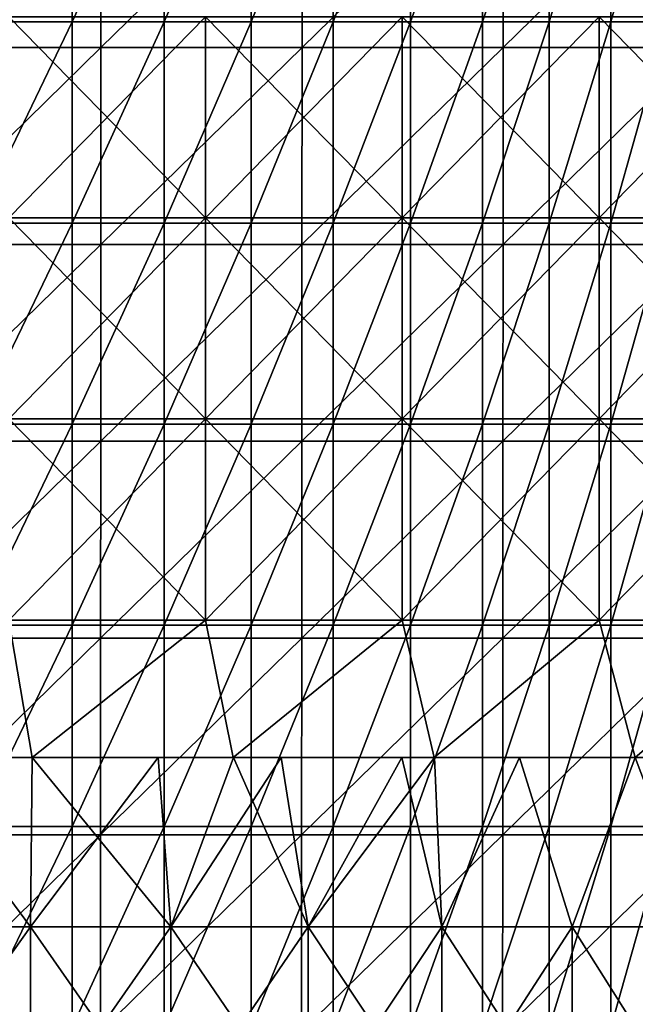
# Model space of a CAD drawing. Header units: inches. Extents: x -4.75 to 4.5, y 0 to 1.88.
# Tile 350 of 462: x 2.51 to 2.76, y 0.65 to 1.04. Entities that reach past the tile are written whole.
import ezdxf

# ---------------------------------------------------------------- set-up
doc = ezdxf.new("R2010")
doc.units = ezdxf.units.IN
doc.header["$LTSCALE"] = 101.851852
doc.header["$MEASUREMENT"] = 0
for name, color, linetype in [('11', 7, 'CONTINUOUS'), ('12', 7, 'CONTINUOUS'), ('45', 7, 'CONTINUOUS'), ('52', 7, 'CONTINUOUS'), ('53', 7, 'CONTINUOUS'), ('93', 7, 'CONTINUOUS')]:
    doc.layers.add(name, color=color, linetype=linetype)

msp = doc.modelspace()

# ---------------------------------------------------------------- linework, layer by layer
at = {"layer": '11', "color": 13, "linetype": 'Continuous', "true_color": 0xd67263}
for points in [[(2.53459, 1.0429, 1.36547), (2.49604, 1.0429, 1.43473), (2.53459, 1.12298, 1.36547), (2.53459, 1.0429, 1.36547)], [(2.53459, 1.12298, 1.36547), (2.49604, 1.0429, 1.43473), (2.49604, 1.12298, 1.43473), (2.53459, 1.12298, 1.36547)], [(2.57122, 1.0429, 1.29518), (2.53459, 1.0429, 1.36547), (2.57122, 1.12298, 1.29518), (2.57122, 1.0429, 1.29518)], [(2.57122, 1.12298, 1.29518), (2.53459, 1.0429, 1.36547), (2.53459, 1.12298, 1.36547), (2.57122, 1.12298, 1.29518)], [(2.6059, 1.0429, 1.22391), (2.57122, 1.0429, 1.29518), (2.6059, 1.12298, 1.22391), (2.6059, 1.0429, 1.22391)], [(2.6059, 1.12298, 1.22391), (2.57122, 1.0429, 1.29518), (2.57122, 1.12298, 1.29518), (2.6059, 1.12298, 1.22391)], [(2.6386, 1.0429, 1.15171), (2.6059, 1.0429, 1.22391), (2.6386, 1.12298, 1.15171), (2.6386, 1.0429, 1.15171)], [(2.6386, 1.12298, 1.15171), (2.6059, 1.0429, 1.22391), (2.6059, 1.12298, 1.22391), (2.6386, 1.12298, 1.15171)], [(2.66931, 1.0429, 1.07863), (2.6386, 1.0429, 1.15171), (2.66931, 1.12298, 1.07863), (2.66931, 1.0429, 1.07863)], [(2.66931, 1.12298, 1.07863), (2.6386, 1.0429, 1.15171), (2.6386, 1.12298, 1.15171), (2.66931, 1.12298, 1.07863)], [(2.69799, 1.0429, 1.00474), (2.66931, 1.0429, 1.07863), (2.69799, 1.12298, 1.00474), (2.69799, 1.0429, 1.00474)], [(2.69799, 1.12298, 1.00474), (2.66931, 1.0429, 1.07863), (2.66931, 1.12298, 1.07863), (2.69799, 1.12298, 1.00474)], [(2.72462, 1.0429, 0.93009), (2.69799, 1.0429, 1.00474), (2.72462, 1.12298, 0.93009), (2.72462, 1.0429, 0.93009)], [(2.72462, 1.12298, 0.93009), (2.69799, 1.0429, 1.00474), (2.69799, 1.12298, 1.00474), (2.72462, 1.12298, 0.93009)], [(2.7492, 1.0429, 0.85473), (2.72462, 1.0429, 0.93009), (2.7492, 1.12298, 0.85473), (2.7492, 1.0429, 0.85473)], [(2.7492, 1.12298, 0.85473), (2.72462, 1.0429, 0.93009), (2.72462, 1.12298, 0.93009), (2.7492, 1.12298, 0.85473)], [(2.77168, 1.0429, 0.77872), (2.7492, 1.0429, 0.85473), (2.77168, 1.12298, 0.77872), (2.77168, 1.0429, 0.77872)], [(2.77168, 1.12298, 0.77872), (2.7492, 1.0429, 0.85473), (2.7492, 1.12298, 0.85473), (2.77168, 1.12298, 0.77872)], [(2.53459, 0.96282, 1.36547), (2.49604, 0.96282, 1.43473), (2.53459, 1.0429, 1.36547), (2.53459, 0.96282, 1.36547)], [(2.53459, 1.0429, 1.36547), (2.49604, 0.96282, 1.43473), (2.49604, 1.0429, 1.43473), (2.53459, 1.0429, 1.36547)], [(2.57122, 0.96282, 1.29518), (2.53459, 0.96282, 1.36547), (2.57122, 1.0429, 1.29518), (2.57122, 0.96282, 1.29518)], [(2.57122, 1.0429, 1.29518), (2.53459, 0.96282, 1.36547), (2.53459, 1.0429, 1.36547), (2.57122, 1.0429, 1.29518)], [(2.6059, 0.96282, 1.22391), (2.57122, 0.96282, 1.29518), (2.6059, 1.0429, 1.22391), (2.6059, 0.96282, 1.22391)], [(2.6059, 1.0429, 1.22391), (2.57122, 0.96282, 1.29518), (2.57122, 1.0429, 1.29518), (2.6059, 1.0429, 1.22391)], [(2.6386, 0.96282, 1.15171), (2.6059, 0.96282, 1.22391), (2.6386, 1.0429, 1.15171), (2.6386, 0.96282, 1.15171)], [(2.6386, 1.0429, 1.15171), (2.6059, 0.96282, 1.22391), (2.6059, 1.0429, 1.22391), (2.6386, 1.0429, 1.15171)], [(2.66931, 0.96282, 1.07863), (2.6386, 0.96282, 1.15171), (2.66931, 1.0429, 1.07863), (2.66931, 0.96282, 1.07863)], [(2.66931, 1.0429, 1.07863), (2.6386, 0.96282, 1.15171), (2.6386, 1.0429, 1.15171), (2.66931, 1.0429, 1.07863)], [(2.69799, 0.96282, 1.00474), (2.66931, 0.96282, 1.07863), (2.69799, 1.0429, 1.00474), (2.69799, 0.96282, 1.00474)], [(2.69799, 1.0429, 1.00474), (2.66931, 0.96282, 1.07863), (2.66931, 1.0429, 1.07863), (2.69799, 1.0429, 1.00474)], [(2.72462, 0.96282, 0.93009), (2.69799, 0.96282, 1.00474), (2.72462, 1.0429, 0.93009), (2.72462, 0.96282, 0.93009)], [(2.72462, 1.0429, 0.93009), (2.69799, 0.96282, 1.00474), (2.69799, 1.0429, 1.00474), (2.72462, 1.0429, 0.93009)], [(2.7492, 0.96282, 0.85473), (2.72462, 0.96282, 0.93009), (2.7492, 1.0429, 0.85473), (2.7492, 0.96282, 0.85473)], [(2.7492, 1.0429, 0.85473), (2.72462, 0.96282, 0.93009), (2.72462, 1.0429, 0.93009), (2.7492, 1.0429, 0.85473)], [(2.77168, 0.96282, 0.77872), (2.7492, 0.96282, 0.85473), (2.77168, 1.0429, 0.77872), (2.77168, 0.96282, 0.77872)], [(2.77168, 1.0429, 0.77872), (2.7492, 0.96282, 0.85473), (2.7492, 1.0429, 0.85473), (2.77168, 1.0429, 0.77872)], [(2.53459, 0.88274, 1.36547), (2.49604, 0.88274, 1.43473), (2.53459, 0.96282, 1.36547), (2.53459, 0.88274, 1.36547)], [(2.53459, 0.96282, 1.36547), (2.49604, 0.88274, 1.43473), (2.49604, 0.96282, 1.43473), (2.53459, 0.96282, 1.36547)], [(2.57122, 0.88274, 1.29518), (2.53459, 0.88274, 1.36547), (2.57122, 0.96282, 1.29518), (2.57122, 0.88274, 1.29518)], [(2.57122, 0.96282, 1.29518), (2.53459, 0.88274, 1.36547), (2.53459, 0.96282, 1.36547), (2.57122, 0.96282, 1.29518)], [(2.6059, 0.88274, 1.22391), (2.57122, 0.88274, 1.29518), (2.6059, 0.96282, 1.22391), (2.6059, 0.88274, 1.22391)], [(2.6059, 0.96282, 1.22391), (2.57122, 0.88274, 1.29518), (2.57122, 0.96282, 1.29518), (2.6059, 0.96282, 1.22391)], [(2.6386, 0.88274, 1.15171), (2.6059, 0.88274, 1.22391), (2.6386, 0.96282, 1.15171), (2.6386, 0.88274, 1.15171)], [(2.6386, 0.96282, 1.15171), (2.6059, 0.88274, 1.22391), (2.6059, 0.96282, 1.22391), (2.6386, 0.96282, 1.15171)], [(2.66931, 0.88274, 1.07863), (2.6386, 0.88274, 1.15171), (2.66931, 0.96282, 1.07863), (2.66931, 0.88274, 1.07863)], [(2.66931, 0.96282, 1.07863), (2.6386, 0.88274, 1.15171), (2.6386, 0.96282, 1.15171), (2.66931, 0.96282, 1.07863)], [(2.69799, 0.88274, 1.00474), (2.66931, 0.88274, 1.07863), (2.69799, 0.96282, 1.00474), (2.69799, 0.88274, 1.00474)], [(2.69799, 0.96282, 1.00474), (2.66931, 0.88274, 1.07863), (2.66931, 0.96282, 1.07863), (2.69799, 0.96282, 1.00474)], [(2.72462, 0.88274, 0.93009), (2.69799, 0.88274, 1.00474), (2.72462, 0.96282, 0.93009), (2.72462, 0.88274, 0.93009)], [(2.72462, 0.96282, 0.93009), (2.69799, 0.88274, 1.00474), (2.69799, 0.96282, 1.00474), (2.72462, 0.96282, 0.93009)], [(2.7492, 0.88274, 0.85473), (2.72462, 0.88274, 0.93009), (2.7492, 0.96282, 0.85473), (2.7492, 0.88274, 0.85473)], [(2.7492, 0.96282, 0.85473), (2.72462, 0.88274, 0.93009), (2.72462, 0.96282, 0.93009), (2.7492, 0.96282, 0.85473)], [(2.77168, 0.88274, 0.77872), (2.7492, 0.88274, 0.85473), (2.77168, 0.96282, 0.77872), (2.77168, 0.88274, 0.77872)], [(2.77168, 0.96282, 0.77872), (2.7492, 0.88274, 0.85473), (2.7492, 0.96282, 0.85473), (2.77168, 0.96282, 0.77872)], [(2.53459, 0.80266, 1.36547), (2.49604, 0.80266, 1.43473), (2.53459, 0.88274, 1.36547), (2.53459, 0.80266, 1.36547)], [(2.53459, 0.88274, 1.36547), (2.49604, 0.80266, 1.43473), (2.49604, 0.88274, 1.43473), (2.53459, 0.88274, 1.36547)], [(2.57122, 0.80266, 1.29518), (2.53459, 0.80266, 1.36547), (2.57122, 0.88274, 1.29518), (2.57122, 0.80266, 1.29518)], [(2.57122, 0.88274, 1.29518), (2.53459, 0.80266, 1.36547), (2.53459, 0.88274, 1.36547), (2.57122, 0.88274, 1.29518)], [(2.6059, 0.80266, 1.22391), (2.57122, 0.80266, 1.29518), (2.6059, 0.88274, 1.22391), (2.6059, 0.80266, 1.22391)], [(2.6059, 0.88274, 1.22391), (2.57122, 0.80266, 1.29518), (2.57122, 0.88274, 1.29518), (2.6059, 0.88274, 1.22391)], [(2.6386, 0.80266, 1.15171), (2.6059, 0.80266, 1.22391), (2.6386, 0.88274, 1.15171), (2.6386, 0.80266, 1.15171)], [(2.6386, 0.88274, 1.15171), (2.6059, 0.80266, 1.22391), (2.6059, 0.88274, 1.22391), (2.6386, 0.88274, 1.15171)], [(2.66931, 0.80266, 1.07863), (2.6386, 0.80266, 1.15171), (2.66931, 0.88274, 1.07863), (2.66931, 0.80266, 1.07863)], [(2.66931, 0.88274, 1.07863), (2.6386, 0.80266, 1.15171), (2.6386, 0.88274, 1.15171), (2.66931, 0.88274, 1.07863)], [(2.69799, 0.80266, 1.00474), (2.66931, 0.80266, 1.07863), (2.69799, 0.88274, 1.00474), (2.69799, 0.80266, 1.00474)], [(2.69799, 0.88274, 1.00474), (2.66931, 0.80266, 1.07863), (2.66931, 0.88274, 1.07863), (2.69799, 0.88274, 1.00474)], [(2.72462, 0.80266, 0.93009), (2.69799, 0.80266, 1.00474), (2.72462, 0.88274, 0.93009), (2.72462, 0.80266, 0.93009)], [(2.72462, 0.88274, 0.93009), (2.69799, 0.80266, 1.00474), (2.69799, 0.88274, 1.00474), (2.72462, 0.88274, 0.93009)], [(2.7492, 0.80266, 0.85473), (2.72462, 0.80266, 0.93009), (2.7492, 0.88274, 0.85473), (2.7492, 0.80266, 0.85473)], [(2.7492, 0.88274, 0.85473), (2.72462, 0.80266, 0.93009), (2.72462, 0.88274, 0.93009), (2.7492, 0.88274, 0.85473)], [(2.77168, 0.80266, 0.77872), (2.7492, 0.80266, 0.85473), (2.77168, 0.88274, 0.77872), (2.77168, 0.80266, 0.77872)], [(2.77168, 0.88274, 0.77872), (2.7492, 0.80266, 0.85473), (2.7492, 0.88274, 0.85473), (2.77168, 0.88274, 0.77872)], [(2.53459, 0.72258, 1.36547), (2.49604, 0.72258, 1.43473), (2.53459, 0.80266, 1.36547), (2.53459, 0.72258, 1.36547)], [(2.53459, 0.80266, 1.36547), (2.49604, 0.72258, 1.43473), (2.49604, 0.80266, 1.43473), (2.53459, 0.80266, 1.36547)], [(2.57122, 0.72258, 1.29518), (2.53459, 0.72258, 1.36547), (2.57122, 0.80266, 1.29518), (2.57122, 0.72258, 1.29518)], [(2.57122, 0.80266, 1.29518), (2.53459, 0.72258, 1.36547), (2.53459, 0.80266, 1.36547), (2.57122, 0.80266, 1.29518)], [(2.6059, 0.72258, 1.22391), (2.57122, 0.72258, 1.29518), (2.6059, 0.80266, 1.22391), (2.6059, 0.72258, 1.22391)], [(2.6059, 0.80266, 1.22391), (2.57122, 0.72258, 1.29518), (2.57122, 0.80266, 1.29518), (2.6059, 0.80266, 1.22391)], [(2.6386, 0.72258, 1.15171), (2.6059, 0.72258, 1.22391), (2.6386, 0.80266, 1.15171), (2.6386, 0.72258, 1.15171)], [(2.6386, 0.80266, 1.15171), (2.6059, 0.72258, 1.22391), (2.6059, 0.80266, 1.22391), (2.6386, 0.80266, 1.15171)], [(2.66931, 0.72258, 1.07863), (2.6386, 0.72258, 1.15171), (2.66931, 0.80266, 1.07863), (2.66931, 0.72258, 1.07863)], [(2.66931, 0.80266, 1.07863), (2.6386, 0.72258, 1.15171), (2.6386, 0.80266, 1.15171), (2.66931, 0.80266, 1.07863)], [(2.69799, 0.72258, 1.00474), (2.66931, 0.72258, 1.07863), (2.69799, 0.80266, 1.00474), (2.69799, 0.72258, 1.00474)], [(2.69799, 0.80266, 1.00474), (2.66931, 0.72258, 1.07863), (2.66931, 0.80266, 1.07863), (2.69799, 0.80266, 1.00474)], [(2.72462, 0.72258, 0.93009), (2.69799, 0.72258, 1.00474), (2.72462, 0.80266, 0.93009), (2.72462, 0.72258, 0.93009)], [(2.72462, 0.80266, 0.93009), (2.69799, 0.72258, 1.00474), (2.69799, 0.80266, 1.00474), (2.72462, 0.80266, 0.93009)], [(2.7492, 0.72258, 0.85473), (2.72462, 0.72258, 0.93009), (2.7492, 0.80266, 0.85473), (2.7492, 0.72258, 0.85473)], [(2.7492, 0.80266, 0.85473), (2.72462, 0.72258, 0.93009), (2.72462, 0.80266, 0.93009), (2.7492, 0.80266, 0.85473)], [(2.77168, 0.72258, 0.77872), (2.7492, 0.72258, 0.85473), (2.77168, 0.80266, 0.77872), (2.77168, 0.72258, 0.77872)], [(2.77168, 0.80266, 0.77872), (2.7492, 0.72258, 0.85473), (2.7492, 0.80266, 0.85473), (2.77168, 0.80266, 0.77872)], [(2.53459, 0.6425, 1.36547), (2.49604, 0.6425, 1.43473), (2.53459, 0.72258, 1.36547), (2.53459, 0.6425, 1.36547)], [(2.53459, 0.72258, 1.36547), (2.49604, 0.6425, 1.43473), (2.49604, 0.72258, 1.43473), (2.53459, 0.72258, 1.36547)], [(2.57122, 0.6425, 1.29518), (2.53459, 0.6425, 1.36547), (2.57122, 0.72258, 1.29518), (2.57122, 0.6425, 1.29518)], [(2.57122, 0.72258, 1.29518), (2.53459, 0.6425, 1.36547), (2.53459, 0.72258, 1.36547), (2.57122, 0.72258, 1.29518)], [(2.6059, 0.6425, 1.22391), (2.57122, 0.6425, 1.29518), (2.6059, 0.72258, 1.22391), (2.6059, 0.6425, 1.22391)], [(2.6059, 0.72258, 1.22391), (2.57122, 0.6425, 1.29518), (2.57122, 0.72258, 1.29518), (2.6059, 0.72258, 1.22391)], [(2.6386, 0.6425, 1.15171), (2.6059, 0.6425, 1.22391), (2.6386, 0.72258, 1.15171), (2.6386, 0.6425, 1.15171)], [(2.6386, 0.72258, 1.15171), (2.6059, 0.6425, 1.22391), (2.6059, 0.72258, 1.22391), (2.6386, 0.72258, 1.15171)], [(2.66931, 0.6425, 1.07863), (2.6386, 0.6425, 1.15171), (2.66931, 0.72258, 1.07863), (2.66931, 0.6425, 1.07863)], [(2.66931, 0.72258, 1.07863), (2.6386, 0.6425, 1.15171), (2.6386, 0.72258, 1.15171), (2.66931, 0.72258, 1.07863)], [(2.69799, 0.6425, 1.00474), (2.66931, 0.6425, 1.07863), (2.69799, 0.72258, 1.00474), (2.69799, 0.6425, 1.00474)], [(2.69799, 0.72258, 1.00474), (2.66931, 0.6425, 1.07863), (2.66931, 0.72258, 1.07863), (2.69799, 0.72258, 1.00474)], [(2.72462, 0.6425, 0.93009), (2.69799, 0.6425, 1.00474), (2.72462, 0.72258, 0.93009), (2.72462, 0.6425, 0.93009)], [(2.72462, 0.72258, 0.93009), (2.69799, 0.6425, 1.00474), (2.69799, 0.72258, 1.00474), (2.72462, 0.72258, 0.93009)], [(2.7492, 0.6425, 0.85473), (2.72462, 0.6425, 0.93009), (2.7492, 0.72258, 0.85473), (2.7492, 0.6425, 0.85473)], [(2.7492, 0.72258, 0.85473), (2.72462, 0.6425, 0.93009), (2.72462, 0.72258, 0.93009), (2.7492, 0.72258, 0.85473)], [(2.77168, 0.6425, 0.77872), (2.7492, 0.6425, 0.85473), (2.77168, 0.72258, 0.77872), (2.77168, 0.6425, 0.77872)], [(2.77168, 0.72258, 0.77872), (2.7492, 0.6425, 0.85473), (2.7492, 0.72258, 0.85473), (2.77168, 0.72258, 0.77872)]]:
    msp.add_3dface(points, dxfattribs=at)
at = {"layer": '12', "color": 13, "linetype": 'Continuous', "true_color": 0xd67263}
for points in [[(2.51808, 0.68254, 2.52005), (2.46815, 0.75, 2.56897), (2.46091, 0.68254, 2.57591), (2.51808, 0.68254, 2.52005)], [(2.51808, 0.68254, -2.52005), (2.46091, 0.68254, -2.57591), (2.46815, 0.75, -2.56897), (2.51808, 0.68254, -2.52005)], [(2.51866, 0.75, 2.51948), (2.46815, 0.75, 2.56897), (2.51808, 0.68254, 2.52005), (2.51866, 0.75, 2.51948)], [(2.51866, 0.75, -2.51948), (2.51808, 0.68254, -2.52005), (2.46815, 0.75, -2.56897), (2.51866, 0.75, -2.51948)], [(2.57398, 0.68254, 2.46293), (2.51866, 0.75, 2.51948), (2.51808, 0.68254, 2.52005), (2.57398, 0.68254, 2.46293)], [(2.57398, 0.68254, -2.46293), (2.51808, 0.68254, -2.52005), (2.56895, 0.75, -2.46817), (2.57398, 0.68254, -2.46293)], [(2.56895, 0.75, -2.46817), (2.51808, 0.68254, -2.52005), (2.51866, 0.75, -2.51948), (2.56895, 0.75, -2.46817)], [(2.56895, 0.75, 2.46817), (2.51866, 0.75, 2.51948), (2.57398, 0.68254, 2.46293), (2.56895, 0.75, 2.46817)], [(2.59885, 0.75, 2.43666), (2.56895, 0.75, 2.46817), (2.57398, 0.68254, 2.46293), (2.59885, 0.75, 2.43666)], [(2.59885, 0.75, -2.43666), (2.57398, 0.68254, -2.46293), (2.56895, 0.75, -2.46817), (2.59885, 0.75, -2.43666)], [(2.62859, 0.68254, 2.40456), (2.59885, 0.75, 2.43666), (2.57398, 0.68254, 2.46293), (2.62859, 0.68254, 2.40456)], [(2.62859, 0.68254, -2.40456), (2.57398, 0.68254, -2.46293), (2.61792, 0.75, -2.41615), (2.62859, 0.68254, -2.40456)], [(2.61792, 0.75, -2.41615), (2.57398, 0.68254, -2.46293), (2.59885, 0.75, -2.43666), (2.61792, 0.75, -2.41615)], [(2.61792, 0.75, 2.41615), (2.59885, 0.75, 2.43666), (2.62859, 0.68254, 2.40456), (2.61792, 0.75, 2.41615)], [(2.66589, 0.75, 2.36311), (2.61792, 0.75, 2.41615), (2.62859, 0.68254, 2.40456), (2.66589, 0.75, 2.36311)], [(2.66589, 0.75, -2.36311), (2.62859, 0.68254, -2.40456), (2.61792, 0.75, -2.41615), (2.66589, 0.75, -2.36311)], [(2.68187, 0.68254, 2.34499), (2.66589, 0.75, 2.36311), (2.62859, 0.68254, 2.40456), (2.68187, 0.68254, 2.34499)], [(2.68187, 0.68254, -2.34499), (2.62859, 0.68254, -2.40456), (2.67892, 0.75, -2.34832), (2.68187, 0.68254, -2.34499)], [(2.67892, 0.75, -2.34832), (2.62859, 0.68254, -2.40456), (2.66589, 0.75, -2.36311), (2.67892, 0.75, -2.34832)], [(2.67892, 0.75, 2.34832), (2.66589, 0.75, 2.36311), (2.68187, 0.68254, 2.34499), (2.67892, 0.75, 2.34832)], [(2.7128, 0.75, 2.30911), (2.67892, 0.75, 2.34832), (2.68187, 0.68254, 2.34499), (2.7128, 0.75, 2.30911)], [(2.7128, 0.75, -2.30911), (2.68187, 0.68254, -2.34499), (2.67892, 0.75, -2.34832), (2.7128, 0.75, -2.30911)], [(2.73381, 0.68254, 2.28423), (2.7128, 0.75, 2.30911), (2.68187, 0.68254, 2.34499), (2.73381, 0.68254, 2.28423)], [(2.73381, 0.68254, -2.28423), (2.68187, 0.68254, -2.34499), (2.7128, 0.75, -2.30911), (2.73381, 0.68254, -2.28423)], [(2.7589, 0.75, 2.25384), (2.7128, 0.75, 2.30911), (2.73381, 0.68254, 2.28423), (2.7589, 0.75, 2.25384)], [(2.7589, 0.75, -2.25384), (2.73381, 0.68254, -2.28423), (2.7128, 0.75, -2.30911), (2.7589, 0.75, -2.25384)], [(2.78436, 0.68254, 2.22232), (2.7589, 0.75, 2.25384), (2.73381, 0.68254, 2.28423), (2.78436, 0.68254, 2.22232)], [(2.78436, 0.68254, -2.22232), (2.73381, 0.68254, -2.28423), (2.7589, 0.75, -2.25384), (2.78436, 0.68254, -2.22232)], [(2.51808, 0.68254, 2.52005), (2.46091, 0.68254, 2.57591), (2.51808, 0.60246, 2.52005), (2.51808, 0.68254, 2.52005)], [(2.51808, 0.60246, 2.52005), (2.46091, 0.68254, 2.57591), (2.46091, 0.60246, 2.57591), (2.51808, 0.60246, 2.52005)], [(2.46091, 0.68254, -2.57591), (2.51808, 0.68254, -2.52005), (2.46091, 0.60246, -2.57591), (2.46091, 0.68254, -2.57591)], [(2.46091, 0.60246, -2.57591), (2.51808, 0.68254, -2.52005), (2.51808, 0.60246, -2.52005), (2.46091, 0.60246, -2.57591)], [(2.57398, 0.68254, 2.46293), (2.51808, 0.68254, 2.52005), (2.57398, 0.60246, 2.46293), (2.57398, 0.68254, 2.46293)], [(2.57398, 0.60246, 2.46293), (2.51808, 0.68254, 2.52005), (2.51808, 0.60246, 2.52005), (2.57398, 0.60246, 2.46293)], [(2.51808, 0.68254, -2.52005), (2.57398, 0.68254, -2.46293), (2.51808, 0.60246, -2.52005), (2.51808, 0.68254, -2.52005)], [(2.51808, 0.60246, -2.52005), (2.57398, 0.68254, -2.46293), (2.57398, 0.60246, -2.46293), (2.51808, 0.60246, -2.52005)], [(2.62859, 0.68254, 2.40456), (2.57398, 0.68254, 2.46293), (2.62859, 0.60246, 2.40456), (2.62859, 0.68254, 2.40456)], [(2.62859, 0.60246, 2.40456), (2.57398, 0.68254, 2.46293), (2.57398, 0.60246, 2.46293), (2.62859, 0.60246, 2.40456)], [(2.57398, 0.68254, -2.46293), (2.62859, 0.68254, -2.40456), (2.57398, 0.60246, -2.46293), (2.57398, 0.68254, -2.46293)], [(2.57398, 0.60246, -2.46293), (2.62859, 0.68254, -2.40456), (2.62859, 0.60246, -2.40456), (2.57398, 0.60246, -2.46293)], [(2.68187, 0.68254, 2.34499), (2.62859, 0.68254, 2.40456), (2.68187, 0.60246, 2.34499), (2.68187, 0.68254, 2.34499)], [(2.68187, 0.60246, 2.34499), (2.62859, 0.68254, 2.40456), (2.62859, 0.60246, 2.40456), (2.68187, 0.60246, 2.34499)], [(2.62859, 0.68254, -2.40456), (2.68187, 0.68254, -2.34499), (2.62859, 0.60246, -2.40456), (2.62859, 0.68254, -2.40456)], [(2.62859, 0.60246, -2.40456), (2.68187, 0.68254, -2.34499), (2.68187, 0.60246, -2.34499), (2.62859, 0.60246, -2.40456)], [(2.73381, 0.68254, 2.28423), (2.68187, 0.68254, 2.34499), (2.73381, 0.60246, 2.28423), (2.73381, 0.68254, 2.28423)], [(2.73381, 0.60246, 2.28423), (2.68187, 0.68254, 2.34499), (2.68187, 0.60246, 2.34499), (2.73381, 0.60246, 2.28423)], [(2.68187, 0.68254, -2.34499), (2.73381, 0.68254, -2.28423), (2.68187, 0.60246, -2.34499), (2.68187, 0.68254, -2.34499)], [(2.68187, 0.60246, -2.34499), (2.73381, 0.68254, -2.28423), (2.73381, 0.60246, -2.28423), (2.68187, 0.60246, -2.34499)], [(2.78436, 0.68254, 2.22232), (2.73381, 0.68254, 2.28423), (2.78436, 0.60246, 2.22232), (2.78436, 0.68254, 2.22232)], [(2.78436, 0.60246, 2.22232), (2.73381, 0.68254, 2.28423), (2.73381, 0.60246, 2.28423), (2.78436, 0.60246, 2.22232)], [(2.73381, 0.68254, -2.28423), (2.78436, 0.68254, -2.22232), (2.73381, 0.60246, -2.28423), (2.73381, 0.68254, -2.28423)], [(2.73381, 0.60246, -2.28423), (2.78436, 0.68254, -2.22232), (2.78436, 0.60246, -2.22232), (2.73381, 0.60246, -2.28423)]]:
    msp.add_3dface(points, dxfattribs=at)
at = {"layer": '45', "color": 13, "linetype": 'Continuous', "true_color": 0xd67263}
for points in [[(2.4387, 0.75, 2.59694), (2.51866, 0.75, 2.67316), (2.43858, 0.75, 2.67341), (2.4387, 0.75, 2.59694)], [(2.4387, 0.75, -2.59694), (2.43858, 0.75, -2.67341), (2.51866, 0.75, -2.67316), (2.4387, 0.75, -2.59694)], [(2.51866, 0.75, 2.67316), (2.51866, 0.75, 2.75), (2.43858, 0.75, 2.67341), (2.51866, 0.75, 2.67316)], [(2.43858, 0.75, 2.67341), (2.51866, 0.75, 2.75), (2.43858, 0.75, 2.75), (2.43858, 0.75, 2.67341)], [(2.43858, 0.75, -2.67341), (2.43858, 0.75, -2.75), (2.51866, 0.75, -2.67316), (2.43858, 0.75, -2.67341)], [(2.43858, 0.75, -2.75), (2.51866, 0.75, -2.75), (2.51866, 0.75, -2.67316), (2.43858, 0.75, -2.75)], [(2.4387, 0.75, 2.59694), (2.46815, 0.75, 2.56897), (2.51866, 0.75, 2.59631), (2.4387, 0.75, 2.59694)], [(2.4387, 0.75, 2.59694), (2.51866, 0.75, 2.59631), (2.51866, 0.75, 2.67316), (2.4387, 0.75, 2.59694)], [(2.46815, 0.75, -2.56897), (2.4387, 0.75, -2.59694), (2.51866, 0.75, -2.59631), (2.46815, 0.75, -2.56897)], [(2.51866, 0.75, -2.59631), (2.4387, 0.75, -2.59694), (2.51866, 0.75, -2.67316), (2.51866, 0.75, -2.59631)], [(2.46815, 0.75, 2.56897), (2.51866, 0.75, 2.51948), (2.51866, 0.75, 2.59631), (2.46815, 0.75, 2.56897)], [(2.51866, 0.75, -2.51948), (2.46815, 0.75, -2.56897), (2.51866, 0.75, -2.59631), (2.51866, 0.75, -2.51948)], [(2.51866, 0.75, 2.51948), (2.56895, 0.75, 2.46817), (2.59874, 0.75, 2.5149), (2.51866, 0.75, 2.51948)], [(2.51866, 0.75, 2.51948), (2.59874, 0.75, 2.5149), (2.59874, 0.75, 2.59327), (2.51866, 0.75, 2.51948)], [(2.51866, 0.75, 2.51948), (2.59874, 0.75, 2.59327), (2.51866, 0.75, 2.59631), (2.51866, 0.75, 2.51948)], [(2.56895, 0.75, -2.46817), (2.51866, 0.75, -2.51948), (2.59874, 0.75, -2.5149), (2.56895, 0.75, -2.46817)], [(2.51866, 0.75, -2.51948), (2.51866, 0.75, -2.59631), (2.59874, 0.75, -2.59327), (2.51866, 0.75, -2.51948)], [(2.59874, 0.75, -2.5149), (2.51866, 0.75, -2.51948), (2.59874, 0.75, -2.59327), (2.59874, 0.75, -2.5149)], [(2.59874, 0.75, 2.59327), (2.59874, 0.75, 2.67163), (2.51866, 0.75, 2.59631), (2.59874, 0.75, 2.59327)], [(2.59874, 0.75, 2.67163), (2.59874, 0.75, 2.75), (2.51866, 0.75, 2.67316), (2.59874, 0.75, 2.67163)], [(2.51866, 0.75, 2.59631), (2.59874, 0.75, 2.67163), (2.51866, 0.75, 2.67316), (2.51866, 0.75, 2.59631)], [(2.51866, 0.75, 2.67316), (2.59874, 0.75, 2.75), (2.51866, 0.75, 2.75), (2.51866, 0.75, 2.67316)], [(2.51866, 0.75, -2.67316), (2.51866, 0.75, -2.75), (2.59874, 0.75, -2.67163), (2.51866, 0.75, -2.67316)], [(2.51866, 0.75, -2.75), (2.59874, 0.75, -2.75), (2.59874, 0.75, -2.67163), (2.51866, 0.75, -2.75)], [(2.51866, 0.75, -2.59631), (2.51866, 0.75, -2.67316), (2.59874, 0.75, -2.67163), (2.51866, 0.75, -2.59631)], [(2.59874, 0.75, -2.59327), (2.51866, 0.75, -2.59631), (2.59874, 0.75, -2.67163), (2.59874, 0.75, -2.59327)], [(2.56895, 0.75, 2.46817), (2.59885, 0.75, 2.43666), (2.59874, 0.75, 2.5149), (2.56895, 0.75, 2.46817)], [(2.59885, 0.75, -2.43666), (2.56895, 0.75, -2.46817), (2.59874, 0.75, -2.5149), (2.59885, 0.75, -2.43666)], [(2.59885, 0.75, 2.43666), (2.67882, 0.75, 2.48215), (2.59874, 0.75, 2.5149), (2.59885, 0.75, 2.43666)], [(2.59885, 0.75, -2.43666), (2.59874, 0.75, -2.5149), (2.67882, 0.75, -2.48215), (2.59885, 0.75, -2.43666)], [(2.67882, 0.75, 2.48215), (2.67882, 0.75, 2.54912), (2.59874, 0.75, 2.5149), (2.67882, 0.75, 2.48215)], [(2.67882, 0.75, 2.54912), (2.67882, 0.75, 2.61608), (2.59874, 0.75, 2.59327), (2.67882, 0.75, 2.54912)], [(2.59874, 0.75, 2.5149), (2.67882, 0.75, 2.54912), (2.59874, 0.75, 2.59327), (2.59874, 0.75, 2.5149)], [(2.67882, 0.75, 2.61608), (2.67882, 0.75, 2.68304), (2.59874, 0.75, 2.67163), (2.67882, 0.75, 2.61608)], [(2.59874, 0.75, 2.59327), (2.67882, 0.75, 2.61608), (2.59874, 0.75, 2.67163), (2.59874, 0.75, 2.59327)], [(2.67882, 0.75, 2.68304), (2.67882, 0.75, 2.75), (2.59874, 0.75, 2.67163), (2.67882, 0.75, 2.68304)], [(2.59874, 0.75, 2.67163), (2.67882, 0.75, 2.75), (2.59874, 0.75, 2.75), (2.59874, 0.75, 2.67163)], [(2.59874, 0.75, -2.67163), (2.59874, 0.75, -2.75), (2.67882, 0.75, -2.68304), (2.59874, 0.75, -2.67163)], [(2.59874, 0.75, -2.75), (2.67882, 0.75, -2.75), (2.67882, 0.75, -2.68304), (2.59874, 0.75, -2.75)], [(2.59874, 0.75, -2.5149), (2.59874, 0.75, -2.59327), (2.67882, 0.75, -2.54912), (2.59874, 0.75, -2.5149)], [(2.67882, 0.75, -2.48215), (2.59874, 0.75, -2.5149), (2.67882, 0.75, -2.54912), (2.67882, 0.75, -2.48215)], [(2.59874, 0.75, -2.59327), (2.59874, 0.75, -2.67163), (2.67882, 0.75, -2.61608), (2.59874, 0.75, -2.59327)], [(2.67882, 0.75, -2.54912), (2.59874, 0.75, -2.59327), (2.67882, 0.75, -2.61608), (2.67882, 0.75, -2.54912)], [(2.67882, 0.75, -2.61608), (2.59874, 0.75, -2.67163), (2.67882, 0.75, -2.68304), (2.67882, 0.75, -2.61608)], [(2.59885, 0.75, 2.43666), (2.61792, 0.75, 2.41615), (2.67882, 0.75, 2.48215), (2.59885, 0.75, 2.43666)], [(2.61792, 0.75, -2.41615), (2.59885, 0.75, -2.43666), (2.67882, 0.75, -2.41519), (2.61792, 0.75, -2.41615)], [(2.67882, 0.75, -2.41519), (2.59885, 0.75, -2.43666), (2.67882, 0.75, -2.48215), (2.67882, 0.75, -2.41519)], [(2.61792, 0.75, 2.41615), (2.66589, 0.75, 2.36311), (2.67882, 0.75, 2.41519), (2.61792, 0.75, 2.41615)], [(2.61792, 0.75, 2.41615), (2.67882, 0.75, 2.41519), (2.67882, 0.75, 2.48215), (2.61792, 0.75, 2.41615)], [(2.66589, 0.75, -2.36311), (2.61792, 0.75, -2.41615), (2.67882, 0.75, -2.41519), (2.66589, 0.75, -2.36311)], [(2.66589, 0.75, 2.36311), (2.67892, 0.75, 2.34832), (2.67882, 0.75, 2.41519), (2.66589, 0.75, 2.36311)], [(2.67892, 0.75, -2.34832), (2.66589, 0.75, -2.36311), (2.67882, 0.75, -2.41519), (2.67892, 0.75, -2.34832)], [(2.67892, 0.75, 2.34832), (2.7589, 0.75, 2.3956), (2.67882, 0.75, 2.41519), (2.67892, 0.75, 2.34832)], [(2.67892, 0.75, -2.34832), (2.67882, 0.75, -2.41519), (2.7589, 0.75, -2.3956), (2.67892, 0.75, -2.34832)], [(2.7589, 0.75, 2.3956), (2.7589, 0.75, 2.46648), (2.67882, 0.75, 2.41519), (2.7589, 0.75, 2.3956)], [(2.7589, 0.75, 2.46648), (2.7589, 0.75, 2.53736), (2.67882, 0.75, 2.48215), (2.7589, 0.75, 2.46648)], [(2.67882, 0.75, 2.41519), (2.7589, 0.75, 2.46648), (2.67882, 0.75, 2.48215), (2.67882, 0.75, 2.41519)], [(2.7589, 0.75, 2.53736), (2.7589, 0.75, 2.60824), (2.67882, 0.75, 2.54912), (2.7589, 0.75, 2.53736)], [(2.67882, 0.75, 2.48215), (2.7589, 0.75, 2.53736), (2.67882, 0.75, 2.54912), (2.67882, 0.75, 2.48215)], [(2.7589, 0.75, 2.60824), (2.7589, 0.75, 2.67912), (2.67882, 0.75, 2.61608), (2.7589, 0.75, 2.60824)], [(2.67882, 0.75, 2.54912), (2.7589, 0.75, 2.60824), (2.67882, 0.75, 2.61608), (2.67882, 0.75, 2.54912)], [(2.7589, 0.75, 2.67912), (2.7589, 0.75, 2.75), (2.67882, 0.75, 2.68304), (2.7589, 0.75, 2.67912)], [(2.67882, 0.75, 2.61608), (2.7589, 0.75, 2.67912), (2.67882, 0.75, 2.68304), (2.67882, 0.75, 2.61608)], [(2.67882, 0.75, 2.68304), (2.7589, 0.75, 2.75), (2.67882, 0.75, 2.75), (2.67882, 0.75, 2.68304)], [(2.67882, 0.75, -2.68304), (2.67882, 0.75, -2.75), (2.7589, 0.75, -2.67912), (2.67882, 0.75, -2.68304)], [(2.67882, 0.75, -2.75), (2.7589, 0.75, -2.75), (2.7589, 0.75, -2.67912), (2.67882, 0.75, -2.75)], [(2.67882, 0.75, -2.41519), (2.67882, 0.75, -2.48215), (2.7589, 0.75, -2.46648), (2.67882, 0.75, -2.41519)], [(2.7589, 0.75, -2.3956), (2.67882, 0.75, -2.41519), (2.7589, 0.75, -2.46648), (2.7589, 0.75, -2.3956)], [(2.67882, 0.75, -2.48215), (2.67882, 0.75, -2.54912), (2.7589, 0.75, -2.53736), (2.67882, 0.75, -2.48215)], [(2.7589, 0.75, -2.46648), (2.67882, 0.75, -2.48215), (2.7589, 0.75, -2.53736), (2.7589, 0.75, -2.46648)], [(2.67882, 0.75, -2.54912), (2.67882, 0.75, -2.61608), (2.7589, 0.75, -2.60824), (2.67882, 0.75, -2.54912)], [(2.7589, 0.75, -2.53736), (2.67882, 0.75, -2.54912), (2.7589, 0.75, -2.60824), (2.7589, 0.75, -2.53736)], [(2.67882, 0.75, -2.61608), (2.67882, 0.75, -2.68304), (2.7589, 0.75, -2.67912), (2.67882, 0.75, -2.61608)], [(2.7589, 0.75, -2.60824), (2.67882, 0.75, -2.61608), (2.7589, 0.75, -2.67912), (2.7589, 0.75, -2.60824)], [(2.67892, 0.75, 2.34832), (2.7128, 0.75, 2.30911), (2.7589, 0.75, 2.32472), (2.67892, 0.75, 2.34832)], [(2.67892, 0.75, 2.34832), (2.7589, 0.75, 2.32472), (2.7589, 0.75, 2.3956), (2.67892, 0.75, 2.34832)], [(2.7128, 0.75, -2.30911), (2.67892, 0.75, -2.34832), (2.7589, 0.75, -2.32472), (2.7128, 0.75, -2.30911)], [(2.7589, 0.75, -2.32472), (2.67892, 0.75, -2.34832), (2.7589, 0.75, -2.3956), (2.7589, 0.75, -2.32472)], [(2.7128, 0.75, 2.30911), (2.7589, 0.75, 2.25384), (2.7589, 0.75, 2.32472), (2.7128, 0.75, 2.30911)], [(2.7589, 0.75, -2.25384), (2.7128, 0.75, -2.30911), (2.7589, 0.75, -2.32472), (2.7589, 0.75, -2.25384)], [(2.7589, 0.75, 2.25384), (2.83898, 0.75, 2.30146), (2.7589, 0.75, 2.32472), (2.7589, 0.75, 2.25384)], [(2.7589, 0.75, -2.25384), (2.7589, 0.75, -2.32472), (2.83898, 0.75, -2.30146), (2.7589, 0.75, -2.25384)], [(2.83898, 0.75, 2.30146), (2.83898, 0.75, 2.37622), (2.7589, 0.75, 2.32472), (2.83898, 0.75, 2.30146)], [(2.83898, 0.75, 2.37622), (2.83898, 0.75, 2.45097), (2.7589, 0.75, 2.3956), (2.83898, 0.75, 2.37622)], [(2.7589, 0.75, 2.32472), (2.83898, 0.75, 2.37622), (2.7589, 0.75, 2.3956), (2.7589, 0.75, 2.32472)], [(2.83898, 0.75, 2.45097), (2.83898, 0.75, 2.52573), (2.7589, 0.75, 2.46648), (2.83898, 0.75, 2.45097)], [(2.7589, 0.75, 2.3956), (2.83898, 0.75, 2.45097), (2.7589, 0.75, 2.46648), (2.7589, 0.75, 2.3956)], [(2.83898, 0.75, 2.52573), (2.83898, 0.75, 2.60049), (2.7589, 0.75, 2.53736), (2.83898, 0.75, 2.52573)], [(2.7589, 0.75, 2.46648), (2.83898, 0.75, 2.52573), (2.7589, 0.75, 2.53736), (2.7589, 0.75, 2.46648)], [(2.83898, 0.75, 2.60049), (2.83898, 0.75, 2.67524), (2.7589, 0.75, 2.60824), (2.83898, 0.75, 2.60049)], [(2.7589, 0.75, 2.53736), (2.83898, 0.75, 2.60049), (2.7589, 0.75, 2.60824), (2.7589, 0.75, 2.53736)], [(2.83898, 0.75, 2.67524), (2.83898, 0.75, 2.75), (2.7589, 0.75, 2.67912), (2.83898, 0.75, 2.67524)], [(2.7589, 0.75, 2.60824), (2.83898, 0.75, 2.67524), (2.7589, 0.75, 2.67912), (2.7589, 0.75, 2.60824)], [(2.7589, 0.75, 2.67912), (2.83898, 0.75, 2.75), (2.7589, 0.75, 2.75), (2.7589, 0.75, 2.67912)], [(2.7589, 0.75, -2.67912), (2.7589, 0.75, -2.75), (2.83898, 0.75, -2.67524), (2.7589, 0.75, -2.67912)], [(2.7589, 0.75, -2.75), (2.83898, 0.75, -2.75), (2.83898, 0.75, -2.67524), (2.7589, 0.75, -2.75)], [(2.7589, 0.75, -2.32472), (2.7589, 0.75, -2.3956), (2.83898, 0.75, -2.37622), (2.7589, 0.75, -2.32472)], [(2.83898, 0.75, -2.30146), (2.7589, 0.75, -2.32472), (2.83898, 0.75, -2.37622), (2.83898, 0.75, -2.30146)], [(2.7589, 0.75, -2.3956), (2.7589, 0.75, -2.46648), (2.83898, 0.75, -2.45097), (2.7589, 0.75, -2.3956)], [(2.83898, 0.75, -2.37622), (2.7589, 0.75, -2.3956), (2.83898, 0.75, -2.45097), (2.83898, 0.75, -2.37622)], [(2.7589, 0.75, -2.46648), (2.7589, 0.75, -2.53736), (2.83898, 0.75, -2.52573), (2.7589, 0.75, -2.46648)], [(2.83898, 0.75, -2.45097), (2.7589, 0.75, -2.46648), (2.83898, 0.75, -2.52573), (2.83898, 0.75, -2.45097)], [(2.7589, 0.75, -2.53736), (2.7589, 0.75, -2.60824), (2.83898, 0.75, -2.60049), (2.7589, 0.75, -2.53736)], [(2.83898, 0.75, -2.52573), (2.7589, 0.75, -2.53736), (2.83898, 0.75, -2.60049), (2.83898, 0.75, -2.52573)], [(2.7589, 0.75, -2.60824), (2.7589, 0.75, -2.67912), (2.83898, 0.75, -2.67524), (2.7589, 0.75, -2.60824)], [(2.83898, 0.75, -2.60049), (2.7589, 0.75, -2.60824), (2.83898, 0.75, -2.67524), (2.83898, 0.75, -2.60049)]]:
    msp.add_3dface(points, dxfattribs=at)
at = {"layer": '52', "color": 13, "linetype": 'Continuous', "true_color": 0xd67263}
for points in [[(2.58776, 1.045, 2.75), (2.50941, 1.045, 2.75), (2.58776, 0.96492, 2.75), (2.58776, 1.045, 2.75)], [(2.50941, 1.045, 2.75), (2.50941, 0.96492, 2.75), (2.58776, 0.96492, 2.75), (2.50941, 1.045, 2.75)], [(2.66612, 1.045, 2.75), (2.58776, 1.045, 2.75), (2.66612, 0.96492, 2.75), (2.66612, 1.045, 2.75)], [(2.58776, 1.045, 2.75), (2.58776, 0.96492, 2.75), (2.66612, 0.96492, 2.75), (2.58776, 1.045, 2.75)], [(2.74448, 1.045, 2.75), (2.66612, 1.045, 2.75), (2.74448, 0.96492, 2.75), (2.74448, 1.045, 2.75)], [(2.66612, 1.045, 2.75), (2.66612, 0.96492, 2.75), (2.74448, 0.96492, 2.75), (2.66612, 1.045, 2.75)], [(2.82284, 1.045, 2.75), (2.74448, 1.045, 2.75), (2.82284, 0.96492, 2.75), (2.82284, 1.045, 2.75)], [(2.74448, 1.045, 2.75), (2.74448, 0.96492, 2.75), (2.82284, 0.96492, 2.75), (2.74448, 1.045, 2.75)], [(2.50941, 0.88484, 2.75), (2.58776, 0.88484, 2.75), (2.50941, 0.96492, 2.75), (2.50941, 0.88484, 2.75)], [(2.50941, 0.96492, 2.75), (2.58776, 0.88484, 2.75), (2.58776, 0.96492, 2.75), (2.50941, 0.96492, 2.75)], [(2.58776, 0.88484, 2.75), (2.66612, 0.88484, 2.75), (2.58776, 0.96492, 2.75), (2.58776, 0.88484, 2.75)], [(2.58776, 0.96492, 2.75), (2.66612, 0.88484, 2.75), (2.66612, 0.96492, 2.75), (2.58776, 0.96492, 2.75)], [(2.66612, 0.88484, 2.75), (2.74448, 0.88484, 2.75), (2.66612, 0.96492, 2.75), (2.66612, 0.88484, 2.75)], [(2.66612, 0.96492, 2.75), (2.74448, 0.88484, 2.75), (2.74448, 0.96492, 2.75), (2.66612, 0.96492, 2.75)], [(2.74448, 0.88484, 2.75), (2.82284, 0.88484, 2.75), (2.74448, 0.96492, 2.75), (2.74448, 0.88484, 2.75)], [(2.74448, 0.96492, 2.75), (2.82284, 0.88484, 2.75), (2.82284, 0.96492, 2.75), (2.74448, 0.96492, 2.75)], [(2.50941, 0.80476, 2.75), (2.58776, 0.80476, 2.75), (2.50941, 0.88484, 2.75), (2.50941, 0.80476, 2.75)], [(2.50941, 0.88484, 2.75), (2.58776, 0.80476, 2.75), (2.58776, 0.88484, 2.75), (2.50941, 0.88484, 2.75)], [(2.58776, 0.80476, 2.75), (2.66612, 0.80476, 2.75), (2.58776, 0.88484, 2.75), (2.58776, 0.80476, 2.75)], [(2.58776, 0.88484, 2.75), (2.66612, 0.80476, 2.75), (2.66612, 0.88484, 2.75), (2.58776, 0.88484, 2.75)], [(2.66612, 0.80476, 2.75), (2.74448, 0.80476, 2.75), (2.66612, 0.88484, 2.75), (2.66612, 0.80476, 2.75)], [(2.66612, 0.88484, 2.75), (2.74448, 0.80476, 2.75), (2.74448, 0.88484, 2.75), (2.66612, 0.88484, 2.75)], [(2.74448, 0.80476, 2.75), (2.82284, 0.80476, 2.75), (2.74448, 0.88484, 2.75), (2.74448, 0.80476, 2.75)], [(2.74448, 0.88484, 2.75), (2.82284, 0.80476, 2.75), (2.82284, 0.88484, 2.75), (2.74448, 0.88484, 2.75)], [(2.43858, 0.75, 2.75), (2.51866, 0.75, 2.75), (2.50941, 0.80476, 2.75), (2.43858, 0.75, 2.75)], [(2.50941, 0.80476, 2.75), (2.51866, 0.75, 2.75), (2.58776, 0.80476, 2.75), (2.50941, 0.80476, 2.75)], [(2.51866, 0.75, 2.75), (2.59874, 0.75, 2.75), (2.58776, 0.80476, 2.75), (2.51866, 0.75, 2.75)], [(2.58776, 0.80476, 2.75), (2.59874, 0.75, 2.75), (2.66612, 0.80476, 2.75), (2.58776, 0.80476, 2.75)], [(2.59874, 0.75, 2.75), (2.67882, 0.75, 2.75), (2.66612, 0.80476, 2.75), (2.59874, 0.75, 2.75)], [(2.66612, 0.80476, 2.75), (2.67882, 0.75, 2.75), (2.74448, 0.80476, 2.75), (2.66612, 0.80476, 2.75)], [(2.67882, 0.75, 2.75), (2.7589, 0.75, 2.75), (2.74448, 0.80476, 2.75), (2.67882, 0.75, 2.75)], [(2.74448, 0.80476, 2.75), (2.7589, 0.75, 2.75), (2.82284, 0.80476, 2.75), (2.74448, 0.80476, 2.75)], [(2.7589, 0.75, 2.75), (2.83898, 0.75, 2.75), (2.82284, 0.80476, 2.75), (2.7589, 0.75, 2.75)]]:
    msp.add_3dface(points, dxfattribs=at)
at = {"layer": '53', "color": 13, "linetype": 'Continuous', "true_color": 0xd67263}
for points in [[(2.50941, 1.045, -2.75), (2.58776, 1.045, -2.75), (2.50941, 0.96492, -2.75), (2.50941, 1.045, -2.75)], [(2.58776, 1.045, -2.75), (2.58776, 0.96492, -2.75), (2.50941, 0.96492, -2.75), (2.58776, 1.045, -2.75)], [(2.58776, 1.045, -2.75), (2.66612, 1.045, -2.75), (2.58776, 0.96492, -2.75), (2.58776, 1.045, -2.75)], [(2.66612, 1.045, -2.75), (2.66612, 0.96492, -2.75), (2.58776, 0.96492, -2.75), (2.66612, 1.045, -2.75)], [(2.66612, 1.045, -2.75), (2.74448, 1.045, -2.75), (2.66612, 0.96492, -2.75), (2.66612, 1.045, -2.75)], [(2.74448, 1.045, -2.75), (2.74448, 0.96492, -2.75), (2.66612, 0.96492, -2.75), (2.74448, 1.045, -2.75)], [(2.74448, 1.045, -2.75), (2.82284, 1.045, -2.75), (2.74448, 0.96492, -2.75), (2.74448, 1.045, -2.75)], [(2.82284, 1.045, -2.75), (2.82284, 0.96492, -2.75), (2.74448, 0.96492, -2.75), (2.82284, 1.045, -2.75)], [(2.58776, 0.88484, -2.75), (2.50941, 0.88484, -2.75), (2.58776, 0.96492, -2.75), (2.58776, 0.88484, -2.75)], [(2.58776, 0.96492, -2.75), (2.50941, 0.88484, -2.75), (2.50941, 0.96492, -2.75), (2.58776, 0.96492, -2.75)], [(2.66612, 0.88484, -2.75), (2.58776, 0.88484, -2.75), (2.66612, 0.96492, -2.75), (2.66612, 0.88484, -2.75)], [(2.66612, 0.96492, -2.75), (2.58776, 0.88484, -2.75), (2.58776, 0.96492, -2.75), (2.66612, 0.96492, -2.75)], [(2.74448, 0.88484, -2.75), (2.66612, 0.88484, -2.75), (2.74448, 0.96492, -2.75), (2.74448, 0.88484, -2.75)], [(2.74448, 0.96492, -2.75), (2.66612, 0.88484, -2.75), (2.66612, 0.96492, -2.75), (2.74448, 0.96492, -2.75)], [(2.82284, 0.88484, -2.75), (2.74448, 0.88484, -2.75), (2.82284, 0.96492, -2.75), (2.82284, 0.88484, -2.75)], [(2.82284, 0.96492, -2.75), (2.74448, 0.88484, -2.75), (2.74448, 0.96492, -2.75), (2.82284, 0.96492, -2.75)], [(2.58776, 0.80476, -2.75), (2.50941, 0.80476, -2.75), (2.58776, 0.88484, -2.75), (2.58776, 0.80476, -2.75)], [(2.58776, 0.88484, -2.75), (2.50941, 0.80476, -2.75), (2.50941, 0.88484, -2.75), (2.58776, 0.88484, -2.75)], [(2.66612, 0.80476, -2.75), (2.58776, 0.80476, -2.75), (2.66612, 0.88484, -2.75), (2.66612, 0.80476, -2.75)], [(2.66612, 0.88484, -2.75), (2.58776, 0.80476, -2.75), (2.58776, 0.88484, -2.75), (2.66612, 0.88484, -2.75)], [(2.74448, 0.80476, -2.75), (2.66612, 0.80476, -2.75), (2.74448, 0.88484, -2.75), (2.74448, 0.80476, -2.75)], [(2.74448, 0.88484, -2.75), (2.66612, 0.80476, -2.75), (2.66612, 0.88484, -2.75), (2.74448, 0.88484, -2.75)], [(2.82284, 0.80476, -2.75), (2.74448, 0.80476, -2.75), (2.82284, 0.88484, -2.75), (2.82284, 0.80476, -2.75)], [(2.82284, 0.88484, -2.75), (2.74448, 0.80476, -2.75), (2.74448, 0.88484, -2.75), (2.82284, 0.88484, -2.75)], [(2.51866, 0.75, -2.75), (2.43858, 0.75, -2.75), (2.50941, 0.80476, -2.75), (2.51866, 0.75, -2.75)], [(2.58776, 0.80476, -2.75), (2.51866, 0.75, -2.75), (2.50941, 0.80476, -2.75), (2.58776, 0.80476, -2.75)], [(2.59874, 0.75, -2.75), (2.51866, 0.75, -2.75), (2.58776, 0.80476, -2.75), (2.59874, 0.75, -2.75)], [(2.66612, 0.80476, -2.75), (2.59874, 0.75, -2.75), (2.58776, 0.80476, -2.75), (2.66612, 0.80476, -2.75)], [(2.67882, 0.75, -2.75), (2.59874, 0.75, -2.75), (2.66612, 0.80476, -2.75), (2.67882, 0.75, -2.75)], [(2.74448, 0.80476, -2.75), (2.67882, 0.75, -2.75), (2.66612, 0.80476, -2.75), (2.74448, 0.80476, -2.75)], [(2.7589, 0.75, -2.75), (2.67882, 0.75, -2.75), (2.74448, 0.80476, -2.75), (2.7589, 0.75, -2.75)], [(2.82284, 0.80476, -2.75), (2.7589, 0.75, -2.75), (2.74448, 0.80476, -2.75), (2.82284, 0.80476, -2.75)], [(2.83898, 0.75, -2.75), (2.7589, 0.75, -2.75), (2.82284, 0.80476, -2.75), (2.83898, 0.75, -2.75)]]:
    msp.add_3dface(points, dxfattribs=at)
at = {"layer": '93', "color": 13, "linetype": 'Continuous', "true_color": 0xd67263}
for points in [[(2.46604, 1.11105, -0.32485), (2.46601, 1.03268, -0.32485), (2.54612, 1.11105, -0.32485), (2.46604, 1.11105, -0.32485)], [(2.54612, 1.11105, -0.32485), (2.46601, 1.03268, -0.32485), (2.54609, 1.03268, -0.32485), (2.54612, 1.11105, -0.32485)], [(2.54612, 1.11105, -0.32485), (2.54609, 1.03268, -0.32485), (2.6262, 1.11105, -0.32485), (2.54612, 1.11105, -0.32485)], [(2.6262, 1.11105, -0.32485), (2.54609, 1.03268, -0.32485), (2.62617, 1.03268, -0.32485), (2.6262, 1.11105, -0.32485)], [(2.6262, 1.11105, -0.32485), (2.62617, 1.03268, -0.32485), (2.70628, 1.11105, -0.32485), (2.6262, 1.11105, -0.32485)], [(2.70628, 1.11105, -0.32485), (2.62617, 1.03268, -0.32485), (2.70625, 1.03268, -0.32485), (2.70628, 1.11105, -0.32485)], [(2.70628, 1.11105, -0.32485), (2.70625, 1.03268, -0.32485), (2.78636, 1.11105, -0.32485), (2.70628, 1.11105, -0.32485)], [(2.78636, 1.11105, -0.32485), (2.70625, 1.03268, -0.32485), (2.78633, 1.03268, -0.32485), (2.78636, 1.11105, -0.32485)], [(2.46601, 1.03268, -0.32485), (2.46597, 0.95432, -0.32485), (2.54609, 1.03268, -0.32485), (2.46601, 1.03268, -0.32485)], [(2.54609, 1.03268, -0.32485), (2.46597, 0.95432, -0.32485), (2.54605, 0.95432, -0.32485), (2.54609, 1.03268, -0.32485)], [(2.54609, 1.03268, -0.32485), (2.54605, 0.95432, -0.32485), (2.62617, 1.03268, -0.32485), (2.54609, 1.03268, -0.32485)], [(2.62617, 1.03268, -0.32485), (2.54605, 0.95432, -0.32485), (2.62613, 0.95432, -0.32485), (2.62617, 1.03268, -0.32485)], [(2.62617, 1.03268, -0.32485), (2.62613, 0.95432, -0.32485), (2.70625, 1.03268, -0.32485), (2.62617, 1.03268, -0.32485)], [(2.70625, 1.03268, -0.32485), (2.62613, 0.95432, -0.32485), (2.70621, 0.95432, -0.32485), (2.70625, 1.03268, -0.32485)], [(2.70625, 1.03268, -0.32485), (2.70621, 0.95432, -0.32485), (2.78633, 1.03268, -0.32485), (2.70625, 1.03268, -0.32485)], [(2.78633, 1.03268, -0.32485), (2.70621, 0.95432, -0.32485), (2.78629, 0.95432, -0.32485), (2.78633, 1.03268, -0.32485)], [(2.46597, 0.95432, -0.32485), (2.46593, 0.87595, -0.32485), (2.54605, 0.95432, -0.32485), (2.46597, 0.95432, -0.32485)], [(2.54605, 0.95432, -0.32485), (2.46593, 0.87595, -0.32485), (2.54601, 0.87595, -0.32485), (2.54605, 0.95432, -0.32485)], [(2.54605, 0.95432, -0.32485), (2.54601, 0.87595, -0.32485), (2.62613, 0.95432, -0.32485), (2.54605, 0.95432, -0.32485)], [(2.62613, 0.95432, -0.32485), (2.54601, 0.87595, -0.32485), (2.62609, 0.87595, -0.32485), (2.62613, 0.95432, -0.32485)], [(2.62613, 0.95432, -0.32485), (2.62609, 0.87595, -0.32485), (2.70621, 0.95432, -0.32485), (2.62613, 0.95432, -0.32485)], [(2.70621, 0.95432, -0.32485), (2.62609, 0.87595, -0.32485), (2.70617, 0.87595, -0.32485), (2.70621, 0.95432, -0.32485)], [(2.70621, 0.95432, -0.32485), (2.70617, 0.87595, -0.32485), (2.78629, 0.95432, -0.32485), (2.70621, 0.95432, -0.32485)], [(2.78629, 0.95432, -0.32485), (2.70617, 0.87595, -0.32485), (2.78625, 0.87595, -0.32485), (2.78629, 0.95432, -0.32485)], [(2.46593, 0.87595, -0.32485), (2.4659, 0.79759, -0.32485), (2.54601, 0.87595, -0.32485), (2.46593, 0.87595, -0.32485)], [(2.54601, 0.87595, -0.32485), (2.4659, 0.79759, -0.32485), (2.54598, 0.79759, -0.32485), (2.54601, 0.87595, -0.32485)], [(2.54601, 0.87595, -0.32485), (2.54598, 0.79759, -0.32485), (2.62609, 0.87595, -0.32485), (2.54601, 0.87595, -0.32485)], [(2.62609, 0.87595, -0.32485), (2.54598, 0.79759, -0.32485), (2.62606, 0.79759, -0.32485), (2.62609, 0.87595, -0.32485)], [(2.62609, 0.87595, -0.32485), (2.62606, 0.79759, -0.32485), (2.70617, 0.87595, -0.32485), (2.62609, 0.87595, -0.32485)], [(2.70617, 0.87595, -0.32485), (2.62606, 0.79759, -0.32485), (2.70614, 0.79759, -0.32485), (2.70617, 0.87595, -0.32485)], [(2.70617, 0.87595, -0.32485), (2.70614, 0.79759, -0.32485), (2.78625, 0.87595, -0.32485), (2.70617, 0.87595, -0.32485)], [(2.78625, 0.87595, -0.32485), (2.70614, 0.79759, -0.32485), (2.78622, 0.79759, -0.32485), (2.78625, 0.87595, -0.32485)], [(2.4659, 0.79759, -0.32485), (2.46586, 0.71923, -0.32485), (2.54598, 0.79759, -0.32485), (2.4659, 0.79759, -0.32485)], [(2.54598, 0.79759, -0.32485), (2.46586, 0.71923, -0.32485), (2.54594, 0.71923, -0.32485), (2.54598, 0.79759, -0.32485)], [(2.54598, 0.79759, -0.32485), (2.54594, 0.71923, -0.32485), (2.62606, 0.79759, -0.32485), (2.54598, 0.79759, -0.32485)], [(2.62606, 0.79759, -0.32485), (2.54594, 0.71923, -0.32485), (2.62602, 0.71923, -0.32485), (2.62606, 0.79759, -0.32485)], [(2.62606, 0.79759, -0.32485), (2.62602, 0.71923, -0.32485), (2.70614, 0.79759, -0.32485), (2.62606, 0.79759, -0.32485)], [(2.70614, 0.79759, -0.32485), (2.62602, 0.71923, -0.32485), (2.7061, 0.71923, -0.32485), (2.70614, 0.79759, -0.32485)], [(2.70614, 0.79759, -0.32485), (2.7061, 0.71923, -0.32485), (2.78622, 0.79759, -0.32485), (2.70614, 0.79759, -0.32485)], [(2.78622, 0.79759, -0.32485), (2.7061, 0.71923, -0.32485), (2.78618, 0.71923, -0.32485), (2.78622, 0.79759, -0.32485)], [(2.46586, 0.71923, -0.32485), (2.46582, 0.64086, -0.32485), (2.54594, 0.71923, -0.32485), (2.46586, 0.71923, -0.32485)], [(2.54594, 0.71923, -0.32485), (2.46582, 0.64086, -0.32485), (2.5459, 0.64086, -0.32485), (2.54594, 0.71923, -0.32485)], [(2.54594, 0.71923, -0.32485), (2.5459, 0.64086, -0.32485), (2.62602, 0.71923, -0.32485), (2.54594, 0.71923, -0.32485)], [(2.62602, 0.71923, -0.32485), (2.5459, 0.64086, -0.32485), (2.62598, 0.64086, -0.32485), (2.62602, 0.71923, -0.32485)], [(2.62602, 0.71923, -0.32485), (2.62598, 0.64086, -0.32485), (2.7061, 0.71923, -0.32485), (2.62602, 0.71923, -0.32485)], [(2.7061, 0.71923, -0.32485), (2.62598, 0.64086, -0.32485), (2.70606, 0.64086, -0.32485), (2.7061, 0.71923, -0.32485)], [(2.7061, 0.71923, -0.32485), (2.70606, 0.64086, -0.32485), (2.78618, 0.71923, -0.32485), (2.7061, 0.71923, -0.32485)], [(2.78618, 0.71923, -0.32485), (2.70606, 0.64086, -0.32485), (2.78614, 0.64086, -0.32485), (2.78618, 0.71923, -0.32485)]]:
    msp.add_3dface(points, dxfattribs=at)

doc.saveas('drawing.dxf')
